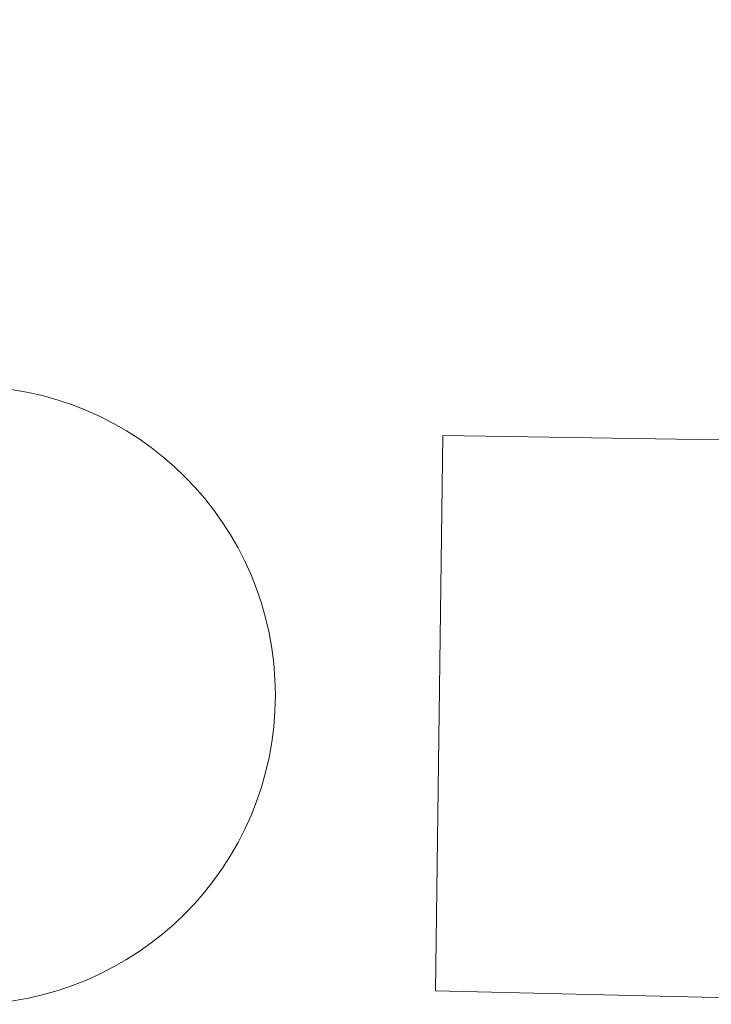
# Model space of a CAD drawing. Header units: millimetres. Extents: x 812 to 183790, y 13 to 580968.
# Tile 359 of 656: x 182804.35 to 182809.94, y 580695.58 to 580703.55. Entities that reach past the tile are written whole.
import ezdxf

# ---------------------------------------------------------------- set-up
doc = ezdxf.new("R2010")
doc.units = ezdxf.units.MM
doc.header["$LTSCALE"] = 5
for name, color, linetype, lineweight in [('beheer openbare ruimte groenbeheer', 252, 'Continuous', 9), ('boom', 252, 'Continuous', 9), ('N-BH-VH-VERHARDING_BETONSTRAATSTEEN MANGAAN-G', 32, 'Continuous', 25)]:
    doc.layers.add(name, color=color, linetype=linetype, lineweight=lineweight)

# ---------------------------------------------------------------- blocks, each defined once
blk = doc.blocks.new('BOOM')
at = {"ltscale": 0.1}
h = blk.add_hatch(color=256, dxfattribs=at)
edge = h.paths.add_edge_path()
edge.add_arc((0, 0), 0.15, 0, 360)
for radius in [2.5, 0.045]:
    blk.add_circle((0, 0), radius)
blk.add_circle((0, 0), 0.15, dxfattribs=at)

msp = doc.modelspace()

# ---------------------------------------------------------------- hatches: boundary and pattern name
at = {"layer": 'N-BH-VH-VERHARDING_BETONSTRAATSTEEN MANGAAN-G'}
h = msp.add_hatch(dxfattribs=at)
h.set_pattern_fill('ANSI33', color=256, scale=0.05, angle=90)
h.set_pattern_definition([(135, (-0.1898, 0.0449), (-0.22450640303, -0.22450640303), []), (135, (-0.1898, 0.2694), (-0.22450640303, -0.22450640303), [0.15875, -0.079375])])
edge = h.paths.add_edge_path()
edge.add_line((182805.2659, 580724.6348), (182803.3745, 580725.2848))
edge.add_arc((182848.7688, 580709.6848), 48, 161.03434, 166.69513)
edge.add_line((182802.0571, 580720.7311), (182800.5102, 580714.1897))
edge.add_line((182800.5102, 580714.1897), (182800.413, 580713.7789))
edge.add_line((182800.413, 580713.7789), (182797.4631, 580701.3043))
edge.add_line((182797.4631, 580701.3043), (182799.4094, 580700.8441))
edge.add_line((182799.4094, 580700.8441), (182804.0034, 580720.2709))
edge.add_arc((182848.7688, 580709.6848), 46, 161.03434, 166.69513, ccw=False)

# ---------------------------------------------------------------- linework, layer by layer
at = {"layer": 'beheer openbare ruimte groenbeheer', "color": 251, "lineweight": 0, "true_color": 0x696969, "flags": 128}
msp.add_lwpolyline([(182810.695, 580700.137), (182807.774, 580700.183), (182807.713, 580695.693), (182810.55, 580695.623)], dxfattribs=at)

# ---------------------------------------------------------------- block references
at = {"layer": 'boom'}
msp.add_blockref('BOOM', (182803.9185, 580698.0828, 1.0548), dxfattribs=at)

doc.saveas('drawing.dxf')
